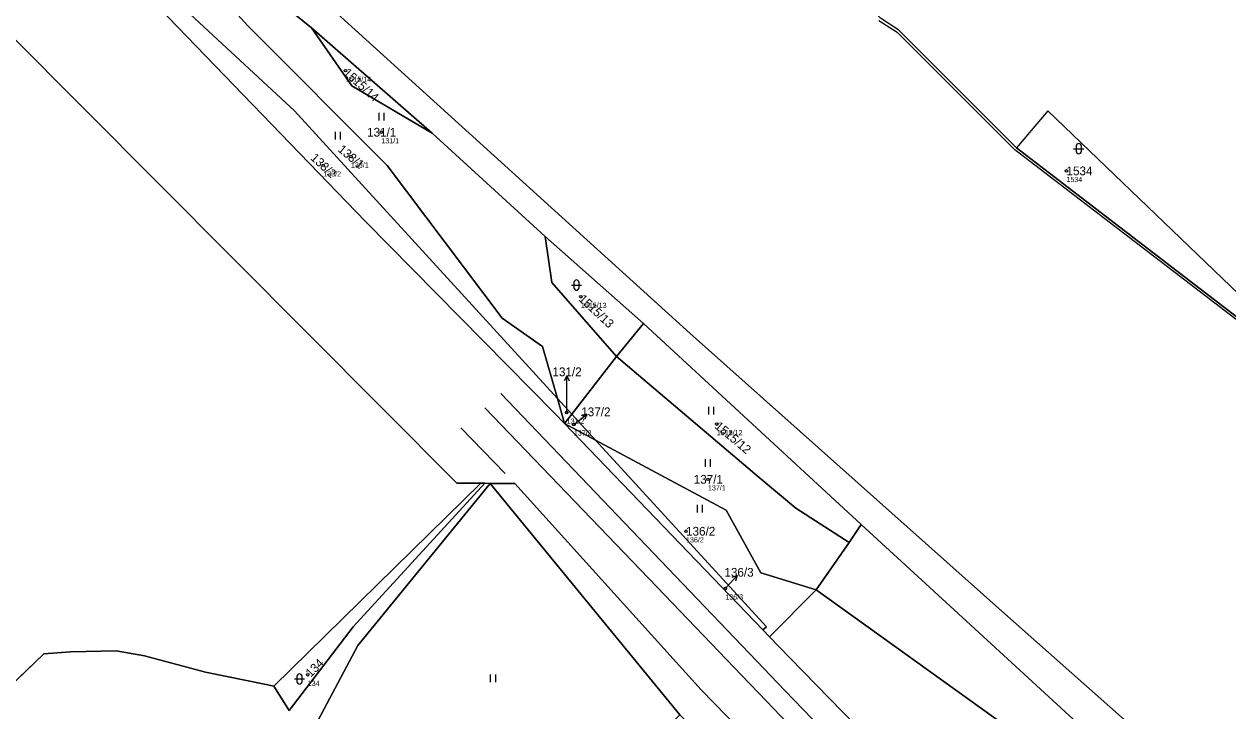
# Model space of a CAD drawing. Extents: x -770088 to -765625, y -1057899 to -1053934.
# Drawn here: x -768299 to -768065.1, y -1054240.8 to -1054107.5 of the extents above; entities that cross this region are included whole.
import ezdxf

# ---------------------------------------------------------------- set-up
doc = ezdxf.new("R2010")
doc.units = 0
for name, color, linetype in [('Definiční body', 7, 'Continuous'), ('Hranice parcel', 7, 'Continuous'), ('Parcelní čísla', 7, 'Continuous'), ('Polygon ku', 7, 'Continuous'), ('Polygon parcely', 7, 'Continuous'), ('Pop  PČ popisy', 7, 'Continuous'), ('Poz předměty', 7, 'Continuous'), ('Vnitřní kresba', 7, 'Continuous'), ('Značky kultur', 7, 'Continuous')]:
    doc.layers.add(name, color=color, linetype=linetype)

msp = doc.modelspace()

# ---------------------------------------------------------------- linework, layer by layer
at = {"layer": 'Definiční body'}
for centre in [(-768236.55, -1054116.51), (-768229.59, -1054128.46), (-768240.87, -1054134.88), (-768235.5, -1054133.16), (-768096.47, -1054135.97), (-768190.81, -1054160.39), (-768193.58, -1054182.88), (-768192.19, -1054185.18), (-768164.4, -1054185.11), (-768166.13, -1054195.83), (-768170.39, -1054205.92), (-768162.75, -1054217.02), (-768243.89, -1054233.77)]:
    msp.add_circle(centre, 0.25, dxfattribs=at)
at = {"layer": 'Hranice parcel'}
for p, q in [((-768251.57, -1054101.33), (-768243.14, -1054108.2)), ((-768243.14, -1054108.2), (-768219.72, -1054128.63)), ((-768115.78, -1054121.9), (-768129.06, -1054108.65)), ((-768114.37, -1054123.31), (-768115.78, -1054121.9)), ((-768106.2, -1054131.47), (-768114.37, -1054123.31)), ((-768100.06, -1054124.3), (-768106.2, -1054131.47)), ((-768219.72, -1054128.63), (-768197.75, -1054148.69)), ((-768025.89, -1054193.1), (-768106.2, -1054131.47)), ((-768197.75, -1054148.69), (-768178.68, -1054165.6)), ((-768178.68, -1054165.6), (-768183.87, -1054172.01)), ((-768178.68, -1054165.6), (-768136.35, -1054204.63)), ((-768192.58, -1054183.19), (-768183.87, -1054172.01)), ((-768195.38, -1054180.12), (-768192.58, -1054183.19)), ((-768195.38, -1054180.12), (-768193.99, -1054185)), ((-768193.99, -1054185), (-768192.58, -1054183.19)), ((-768192.58, -1054183.19), (-768187.95, -1054188.24)), ((-768155.45, -1054225.08), (-768193.99, -1054185)), ((-768187.95, -1054188.24), (-768193.99, -1054185)), ((-768162.57, -1054201.84), (-768187.95, -1054188.24)), ((-768250.49, -1054235.98), (-768210.29, -1054196.61)), ((-768210.29, -1054196.61), (-768214.89, -1054196.58)), ((-768209.45, -1054196.61), (-768210.29, -1054196.61)), ((-768208.42, -1054196.62), (-768209.45, -1054196.61)), ((-768203.64, -1054196.65), (-768208.42, -1054196.62)), ((-768208.42, -1054196.62), (-768171.62, -1054241.56)), ((-768136.35, -1054204.63), (-768138.69, -1054208.07)), ((-768138.69, -1054208.07), (-768145.1, -1054217.32)), ((-768145.1, -1054217.32), (-768154.15, -1054226.44)), ((-768154.15, -1054226.44), (-768155.45, -1054225.08)), ((-768154.15, -1054226.44), (-768150.23, -1054230.52)), ((-768295.17, -1054229.73), (-768306.6, -1054240.66)), ((-768250.49, -1054235.98), (-768251.95, -1054235.64))]:
    msp.add_line(p, q, dxfattribs=at)
for points in [[(-768214.89, -1054196.58), (-768330.98, -1054080.13), (-768438.64, -1053972.15), (-768442.14, -1053970.75)], [(-768298.75, -1054073.08), (-768294.68, -1054070.84), (-768281.42, -1054079.3), (-768255.5, -1054107.81), (-768228.47, -1054134.91), (-768206.12, -1054164.53), (-768198.26, -1054170.04), (-768195.38, -1054180.12)], [(-768193.99, -1054185), (-768195.94, -1054182.97), (-768232.67, -1054145.78), (-768274.73, -1054102.22), (-768284.32, -1054089.16)], [(-768284.32, -1054089.16), (-768246.48, -1054124.33), (-768195.38, -1054180.12)], [(-768129.06, -1054108.65), (-768132.59, -1054106.35), (-768146.27, -1054091.68)], [(-768243.14, -1054108.2), (-768235.34, -1054119.45), (-768219.72, -1054128.63)], [(-768025.89, -1054193.1), (-768056.5, -1054166.09), (-768100.06, -1054124.3)], [(-768197.75, -1054148.69), (-768196.48, -1054157.6), (-768183.87, -1054172.01)], [(-768183.87, -1054172.01), (-768156.16, -1054195.49), (-768149.05, -1054201.43), (-768138.69, -1054208.07)], [(-768187.95, -1054188.24), (-768154.78, -1054224.45), (-768155.45, -1054225.08)], [(-768209.45, -1054196.61), (-768235.08, -1054224.44), (-768247.48, -1054240.73), (-768250.49, -1054235.98)], [(-768204.68, -1054274.05), (-768243.99, -1054246.63), (-768234.17, -1054228.09), (-768208.42, -1054196.62)], [(-768035.88, -1054376.52), (-768058.34, -1054348.96), (-768069.56, -1054336.97), (-768167.42, -1054236.67), (-768203.64, -1054196.65)], [(-768145.1, -1054217.32), (-768155.84, -1054213.99), (-768162.57, -1054201.84)], [(-768062.48, -1054272.4), (-768119.08, -1054220.48), (-768136.35, -1054204.63)], [(-768145.1, -1054217.32), (-768108.09, -1054243.84), (-768085.31, -1054265.27), (-768049.51, -1054285.71), (-768030.85, -1054305.01), (-768024.02, -1054317.56), (-768015.86, -1054318.73), (-768005.53, -1054324.55), (-767973.54, -1054353.24)], [(-768251.95, -1054235.64), (-768263.73, -1054233.3), (-768275.61, -1054230.09), (-768281.14, -1054229.16), (-768289.96, -1054229.3), (-768295.17, -1054229.73)], [(-768150.23, -1054230.52), (-768065.53, -1054317.26), (-768045.37, -1054338.03), (-768020.39, -1054368.36)]]:
    msp.add_lwpolyline(points, dxfattribs=at)
at = {"layer": 'Polygon ku'}
msp.add_lwpolyline([(-767902.02, -1054304.64), (-767951.88, -1054260.83), (-767978.58, -1054236.49), (-768011.59, -1054205.71), (-768025.89, -1054193.1), (-768056.5, -1054166.09), (-768100.06, -1054124.3), (-768106.2, -1054131.47), (-768114.37, -1054123.31), (-768115.78, -1054121.9), (-768129.06, -1054108.65), (-768132.59, -1054106.35), (-768146.27, -1054091.68), (-768176.54, -1054064.33), (-768205.32, -1054041.81), (-768218.97, -1054029.55), (-768224.67, -1054024.42), (-768226.67, -1054022.94), (-768267.19, -1053988.72), (-768296.86, -1053963.56), (-768324.94, -1053935.29)], dxfattribs=at)
at = {"layer": 'Polygon parcely'}
for points in [[(-767902.02, -1054304.64), (-767951.88, -1054260.83), (-767978.58, -1054236.49), (-768011.59, -1054205.71), (-768025.89, -1054193.1), (-768106.2, -1054131.47), (-768114.37, -1054123.31), (-768115.78, -1054121.9), (-768129.06, -1054108.65), (-768132.59, -1054106.35), (-768146.27, -1054091.68), (-768176.54, -1054064.33), (-768205.32, -1054041.81), (-768218.97, -1054029.55), (-768224.67, -1054024.42), (-768226.67, -1054022.94), (-768267.19, -1053988.72), (-768296.86, -1053963.56), (-768324.94, -1053935.29)], [(-768299.26, -1054057.14), (-768251.57, -1054101.33), (-768243.14, -1054108.2), (-768219.72, -1054128.63), (-768197.75, -1054148.69)], [(-768330.98, -1054080.13), (-768214.89, -1054196.58), (-768210.29, -1054196.61), (-768209.45, -1054196.61), (-768208.42, -1054196.62), (-768203.64, -1054196.65), (-768167.42, -1054236.67), (-768069.56, -1054336.97), (-768058.34, -1054348.96), (-768035.88, -1054376.52), (-768021.32, -1054397.19), (-768012.63, -1054409.53), (-768010.27, -1054412.89), (-768005.97, -1054418.99), (-768001.9, -1054430.25), (-768000.9, -1054433), (-767999.51, -1054438.37)], [(-767969.98, -1054439.94), (-767976.03, -1054427.87), (-767977.82, -1054424.32), (-767979.75, -1054421.79), (-767982.27, -1054418.47), (-768020.39, -1054368.36), (-768045.37, -1054338.03), (-768065.53, -1054317.26), (-768150.23, -1054230.52), (-768154.15, -1054226.44), (-768155.45, -1054225.08), (-768193.99, -1054185), (-768195.94, -1054182.97), (-768232.67, -1054145.78), (-768274.73, -1054102.22), (-768284.32, -1054089.16), (-768288.15, -1054083.94)], [(-768197.75, -1054148.69), (-768178.68, -1054165.6), (-768136.35, -1054204.63), (-768119.08, -1054220.48), (-768062.48, -1054272.4), (-767996, -1054328.96), (-767953.11, -1054367.37), (-767936.34, -1054382.6), (-767935.39, -1054383.46), (-767936.54, -1054384.7), (-767935.59, -1054385.76), (-767931.94, -1054389.17), (-767928.53, -1054386.39), (-767916.73, -1054394.87), (-767871.86, -1054428.92), (-767837.14, -1054455.72)], [(-768320.89, -1054335.9), (-768286.09, -1054293.96), (-768281.09, -1054275.48), (-768262.85, -1054284.36), (-768253.21, -1054296.75), (-768247.02, -1054307.71), (-768243.3, -1054311.8), (-768204.68, -1054274.05), (-768243.99, -1054246.63), (-768234.17, -1054228.09), (-768208.42, -1054196.62), (-768209.45, -1054196.61), (-768235.08, -1054224.44), (-768247.48, -1054240.73), (-768250.49, -1054235.98), (-768251.95, -1054235.64), (-768263.73, -1054233.3), (-768275.61, -1054230.09), (-768281.14, -1054229.16), (-768289.96, -1054229.3), (-768295.17, -1054229.73), (-768306.6, -1054240.66)]]:
    msp.add_lwpolyline(points, dxfattribs=at)
for points in [[(-768442.14, -1053970.75), (-768445.71, -1053965.12), (-768461.93, -1053983.71), (-768434.11, -1054007.86), (-768431.29, -1054010.31), (-768393.2, -1054067.08), (-768384.18, -1054085.63), (-768374.51, -1054101.99), (-768352.18, -1054164.08), (-768342.33, -1054184.98), (-768335.37, -1054199.76), (-768306.6, -1054240.66), (-768295.17, -1054229.73), (-768289.96, -1054229.3), (-768281.14, -1054229.16), (-768275.61, -1054230.09), (-768263.73, -1054233.3), (-768251.95, -1054235.64), (-768250.49, -1054235.98), (-768210.29, -1054196.61), (-768214.89, -1054196.58), (-768330.98, -1054080.13), (-768438.64, -1053972.15)], [(-768228.47, -1054134.91), (-768206.12, -1054164.53), (-768198.26, -1054170.04), (-768195.38, -1054180.12), (-768192.58, -1054183.19), (-768183.87, -1054172.01), (-768196.48, -1054157.6), (-768197.75, -1054148.69), (-768219.72, -1054128.63), (-768235.34, -1054119.45), (-768243.14, -1054108.2), (-768251.57, -1054101.33), (-768299.26, -1054057.14), (-768326.37, -1054030.44), (-768327.56, -1054032.47), (-768330.94, -1054038.2), (-768298.75, -1054073.08), (-768294.68, -1054070.84), (-768281.42, -1054079.3), (-768255.5, -1054107.81)], [(-768246.48, -1054124.33), (-768195.38, -1054180.12), (-768198.26, -1054170.04), (-768206.12, -1054164.53), (-768228.47, -1054134.91), (-768255.5, -1054107.81), (-768281.42, -1054079.3), (-768294.68, -1054070.84), (-768298.75, -1054073.08), (-768288.15, -1054083.94), (-768284.32, -1054089.16)], [(-768284.32, -1054089.16), (-768274.73, -1054102.22), (-768232.67, -1054145.78), (-768195.94, -1054182.97), (-768193.99, -1054185), (-768195.38, -1054180.12), (-768246.48, -1054124.33)], [(-768235.34, -1054119.45), (-768219.72, -1054128.63), (-768243.14, -1054108.2)], [(-768106.2, -1054131.47), (-768025.89, -1054193.1), (-768056.5, -1054166.09), (-768100.06, -1054124.3)], [(-768197.75, -1054148.69), (-768196.48, -1054157.6), (-768183.87, -1054172.01), (-768178.68, -1054165.6)], [(-768138.69, -1054208.07), (-768136.35, -1054204.63), (-768178.68, -1054165.6), (-768183.87, -1054172.01), (-768156.16, -1054195.49), (-768149.05, -1054201.43)], [(-768162.57, -1054201.84), (-768155.84, -1054213.99), (-768145.1, -1054217.32), (-768138.69, -1054208.07), (-768149.05, -1054201.43), (-768156.16, -1054195.49), (-768183.87, -1054172.01), (-768192.58, -1054183.19), (-768187.95, -1054188.24)], [(-768193.99, -1054185), (-768192.58, -1054183.19), (-768195.38, -1054180.12)], [(-768187.95, -1054188.24), (-768192.58, -1054183.19), (-768193.99, -1054185)], [(-768187.95, -1054188.24), (-768193.99, -1054185), (-768155.45, -1054225.08), (-768154.78, -1054224.45)], [(-768145.1, -1054217.32), (-768155.84, -1054213.99), (-768162.57, -1054201.84), (-768187.95, -1054188.24), (-768154.78, -1054224.45), (-768155.45, -1054225.08), (-768154.15, -1054226.44)], [(-768210.29, -1054196.61), (-768250.49, -1054235.98), (-768247.48, -1054240.73), (-768235.08, -1054224.44), (-768209.45, -1054196.61)], [(-768208.42, -1054196.62), (-768234.17, -1054228.09), (-768243.99, -1054246.63), (-768204.68, -1054274.05), (-768171.62, -1054241.56)], [(-768208.42, -1054196.62), (-768171.62, -1054241.56), (-768098.81, -1054311.69), (-768067.72, -1054341.49), (-768058.15, -1054351.33), (-768022.65, -1054407.86), (-768019.61, -1054406.46), (-768021.32, -1054397.19), (-768035.88, -1054376.52), (-768058.34, -1054348.96), (-768069.56, -1054336.97), (-768167.42, -1054236.67), (-768203.64, -1054196.65)], [(-768145.1, -1054217.32), (-768108.09, -1054243.84), (-768085.31, -1054265.27), (-768049.51, -1054285.71), (-768030.85, -1054305.01), (-768024.02, -1054317.56), (-768015.86, -1054318.73), (-768005.53, -1054324.55), (-767973.54, -1054353.24), (-767961.63, -1054367.21), (-767952.79, -1054387.33), (-767955.14, -1054400.95), (-767953.15, -1054403.9), (-767948.63, -1054391.5), (-767936.34, -1054382.6), (-767953.11, -1054367.37), (-767996, -1054328.96), (-768062.48, -1054272.4), (-768119.08, -1054220.48), (-768136.35, -1054204.63), (-768138.69, -1054208.07)], [(-768150.23, -1054230.52), (-768065.53, -1054317.26), (-768045.37, -1054338.03), (-768020.39, -1054368.36), (-767982.27, -1054418.47), (-767968.72, -1054408.16), (-767955.14, -1054400.95), (-767973.54, -1054353.24), (-768005.53, -1054324.55), (-768015.86, -1054318.73), (-768024.02, -1054317.56), (-768030.85, -1054305.01), (-768049.51, -1054285.71), (-768085.31, -1054265.27), (-768108.09, -1054243.84), (-768145.1, -1054217.32), (-768154.15, -1054226.44)]]:
    msp.add_lwpolyline(points, close=True, dxfattribs=at)
at = {"layer": 'Pop  PČ popisy'}
for p, q in [((-768193.58, -1054175.72), (-768194.08, -1054176.72)), ((-768193.58, -1054178.72), (-768193.58, -1054175.72)), ((-768193.58, -1054175.72), (-768193.08, -1054176.72)), ((-768193.58, -1054182.88), (-768193.58, -1054178.72)), ((-768192.02, -1054185.05), (-768189.66, -1054183.2)), ((-768189.66, -1054183.2), (-768190.75, -1054183.42)), ((-768189.66, -1054183.2), (-768190.14, -1054184.21)), ((-768192.19, -1054185.18), (-768192.02, -1054185.05)), ((-768162.49, -1054216.73), (-768160.48, -1054214.5)), ((-768160.48, -1054214.5), (-768161.52, -1054214.91)), ((-768160.48, -1054214.5), (-768160.78, -1054215.58)), ((-768162.75, -1054217.02), (-768162.49, -1054216.73))]:
    msp.add_line(p, q, dxfattribs=at)
at = {"layer": 'Poz předměty'}
for p, q in [((-768206.35, -1054179.17), (-768172.44, -1054214.65)), ((-768176.07, -1054216.71), (-768209.5, -1054181.93)), ((-768214.14, -1054185.84), (-768205.55, -1054194.72)), ((-768159.55, -1054233.92), (-768176.07, -1054216.71)), ((-768172.44, -1054214.65), (-768156.68, -1054231.06)), ((-768156.68, -1054231.06), (-768151.16, -1054236.81)), ((-768154.74, -1054238.93), (-768159.55, -1054233.92)), ((-768151.16, -1054236.81), (-768131.01, -1054257.79)), ((-768134.66, -1054259.84), (-768154.74, -1054238.93))]:
    msp.add_line(p, q, dxfattribs=at)
at = {"layer": 'Vnitřní kresba'}
for p, q in [((-768248.44, -1054096.07), (-768169.59, -1054167.52)), ((-768132.91, -1054106.74), (-768129.38, -1054109.04)), ((-768129.38, -1054109.04), (-768106.53, -1054131.85)), ((-768028.53, -1054191.68), (-768106.53, -1054131.85)), ((-768169.59, -1054167.52), (-768109.02, -1054221.44)), ((-768109.02, -1054221.44), (-768048.01, -1054275.32))]:
    msp.add_line(p, q, dxfattribs=at)
at = {"layer": 'Značky kultur'}
for p, q in [((-768230.01, -1054126.19), (-768230.01, -1054124.69)), ((-768229.01, -1054126.19), (-768229.01, -1054124.69)), ((-768238.5, -1054129.89), (-768238.5, -1054128.39)), ((-768237.5, -1054129.89), (-768237.5, -1054128.39)), ((-768095.08, -1054131.66), (-768093.08, -1054131.66)), ((-768094.58, -1054131.16), (-768094.58, -1054132.16)), ((-768093.58, -1054132.16), (-768093.58, -1054131.16)), ((-768192.67, -1054158.13), (-768190.67, -1054158.13)), ((-768192.17, -1054157.63), (-768192.17, -1054158.63)), ((-768191.17, -1054158.63), (-768191.17, -1054157.63)), ((-768165.96, -1054183.25), (-768165.96, -1054181.75)), ((-768164.96, -1054183.25), (-768164.96, -1054181.75)), ((-768166.62, -1054193.43), (-768166.62, -1054191.93)), ((-768165.62, -1054193.43), (-768165.62, -1054191.93)), ((-768168.17, -1054202.27), (-768168.17, -1054200.77)), ((-768167.17, -1054202.27), (-768167.17, -1054200.77)), ((-768246.49, -1054234.59), (-768244.49, -1054234.59)), ((-768245.99, -1054234.09), (-768245.99, -1054235.09)), ((-768244.99, -1054235.09), (-768244.99, -1054234.09)), ((-768208.37, -1054235.23), (-768208.37, -1054233.73)), ((-768207.37, -1054235.23), (-768207.37, -1054233.73))]:
    msp.add_line(p, q, dxfattribs=at)
for centre, start, end in [((-768094.08, -1054131.16), 0, 180), ((-768094.08, -1054132.16), 180, 359.9879), ((-768191.67, -1054157.63), 0, 180), ((-768191.67, -1054158.63), 180, 359.9879), ((-768245.49, -1054234.09), 0, 180), ((-768245.49, -1054235.09), 180, 359.9879)]:
    msp.add_arc(centre, 0.5, start, end, dxfattribs=at)

# ---------------------------------------------------------------- texts
at = {"layer": 'Definiční body'}
for s, p in [('1515/14', (-768236.55, -1054118.67)), ('131/1', (-768229.59, -1054130.62)), ('133/1', (-768235.5, -1054135.32)), ('133/2', (-768240.87, -1054137.04)), ('1534', (-768096.47, -1054138.13)), ('1515/13', (-768190.81, -1054162.55)), ('131/2', (-768193.58, -1054185.04)), ('137/2', (-768192.19, -1054187.34)), ('1515/12', (-768164.4, -1054187.27)), ('137/1', (-768166.13, -1054197.99)), ('136/2', (-768170.39, -1054208.08)), ('136/3', (-768162.75, -1054219.18)), ('134', (-768243.89, -1054235.93))]:
    msp.add_text(s, height=1, dxfattribs=at).set_placement(p)
at = {"layer": 'Parcelní čísla'}
for s, rotation, p in [('1515/14', 318, (-768237.12, -1054117.14)), ('133/1', 320, (-768238.17, -1054132.03)), ('133/2', 317, (-768243.48, -1054133.61)), ('1515/13', 317, (-768191.39, -1054161.01)), ('1515/12', 320, (-768164.95, -1054185.76)), ('134', 45, (-768243.29, -1054234.37))]:
    msp.add_text(s, height=1.7, rotation=rotation, dxfattribs=at).set_placement(p)
for s, p in [('131/1', (-768232.36, -1054129.31)), ('1534', (-768096.47, -1054136.82)), ('131/2', (-768196.35, -1054175.82)), ('137/2', (-768190.75, -1054183.59)), ('137/1', (-768168.9, -1054196.68)), ('136/2', (-768170.39, -1054206.77)), ('136/3', (-768162.94, -1054214.74))]:
    msp.add_text(s, height=1.7, dxfattribs=at).set_placement(p)

doc.saveas('drawing.dxf')
